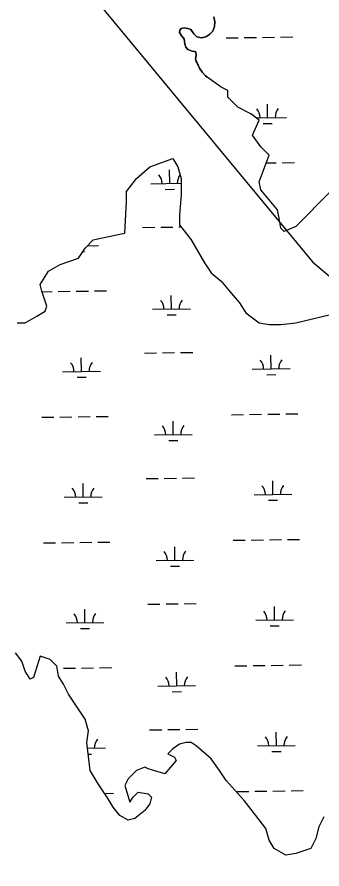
# Model space of a CAD drawing. Extents: x 3767014 to 3805179, y 361544 to 387384.
# Drawn here: x 3775749 to 3776556, y 368930 to 371186 of the extents above; entities that cross this region are included whole.
import ezdxf

# ---------------------------------------------------------------- set-up
doc = ezdxf.new("R2010")
doc.units = 0
for name, color, linetype in [('V-TOPO-SHOR', 7, 'Continuous'), ('V-UTIL-LINE', 7, 'Continuous'), ('V-WETL-SWMP', 7, 'Continuous')]:
    doc.layers.add(name, color=color, linetype=linetype)

msp = doc.modelspace()

# ---------------------------------------------------------------- linework, layer by layer
at = {"layer": 'V-TOPO-SHOR'}
for p, q in [((3776252.38, 371026.895), (3776249.946, 371029.038)), ((3776289.25, 371000.788), (3776252.38, 371026.895)), ((3776306.811, 370992.002), (3776289.25, 371000.788)), ((3776306.811, 370974.43), (3776306.811, 370992.002)), ((3776333.153, 370948.072), (3776306.811, 370974.43)), ((3776368.276, 370930.5), (3776333.153, 370948.072)), ((3776390.228, 370912.928), (3776368.276, 370930.5)), ((3776372.667, 370873.392), (3776390.228, 370912.928)), ((3776394.618, 370842.641), (3776372.667, 370873.392)), ((3776416.57, 370820.676), (3776394.618, 370842.641)), ((3776390.228, 370750.388), (3776416.57, 370820.676)), ((3776394.618, 370728.423), (3776390.228, 370750.388)), ((3776438.522, 370675.708), (3776394.618, 370728.423)), ((3776579.013, 370724.03), (3776486.816, 370631.778)), ((3776442.912, 370653.743), (3776438.522, 370675.708)), ((3776447.302, 370627.385), (3776442.912, 370653.743)), ((3776486.816, 370631.778), (3776456.083, 370618.599)), ((3776456.083, 370618.599), (3776447.302, 370627.385))]:
    msp.add_line(p, q, dxfattribs=at)
for points in [[(3776270.133, 371187.127), (3776272.693, 371173.395), (3776272.144, 371161.269), (3776267.288, 371149.2), (3776259.751, 371141.471), (3776249.083, 371133.785), (3776237.307, 371131.198), (3776225.218, 371134.487), (3776217.104, 371142.421), (3776209.416, 371153.089), (3776201.629, 371156.323), (3776191.471, 371157.63), (3776184.01, 371155.77), (3776180.432, 371151.512), (3776179.177, 371145.266), (3776185.315, 371135.794), (3776191.483, 371128.669), (3776192.554, 371120.825), (3776193.265, 371115.339), (3776195.887, 371106.303), (3776200.902, 371100.757), (3776212.977, 371096.294), (3776219.619, 371095.424), (3776222.332, 371093.431), (3776223.002, 371084.811), (3776221.304, 371074.659)], [(3776224.462, 371066.267), (3776221.304, 371074.659), (3776232.339, 371050.64), (3776239.636, 371039.976), (3776246.964, 371031.663), (3776252.38, 371026.895)], [(3775749.237, 370376.986), (3775771.189, 370376.986), (3775801.921, 370394.558), (3775823.873, 370407.736), (3775828.263, 370420.915), (3775815.092, 370460.452), (3775810.702, 370478.024), (3775832.654, 370513.168), (3775863.386, 370530.74), (3775911.68, 370548.312), (3775929.241, 370574.67), (3775951.193, 370596.635), (3776012.658, 370609.814), (3776034.61, 370614.207), (3776039, 370697.673), (3776039, 370724.031), (3776065.342, 370759.175), (3776100.465, 370789.926), (3776161.93, 370811.891)], [(3776161.93, 370811.891), (3776175.101, 370789.926), (3776183.881, 370759.175), (3776183.881, 370715.245), (3776179.491, 370662.529), (3776179.491, 370636.171), (3776210.223, 370596.635), (3776245.346, 370535.133), (3776262.908, 370508.775), (3776289.25, 370486.81), (3776311.201, 370460.452), (3776337.543, 370429.701), (3776355.105, 370403.344), (3776390.228, 370376.986), (3776416.57, 370372.593), (3776447.302, 370372.593), (3776486.815, 370376.986), (3776579.013, 370398.951)], [(3776021.438, 369072.27), (3776003.876, 369094.235), (3775990.705, 369116.2), (3775964.363, 369155.737), (3775942.411, 369190.881), (3775933.631, 369265.561), (3775938.021, 369296.312), (3775929.24, 369327.063), (3775885.337, 369392.958), (3775872.166, 369419.316), (3775858.995, 369441.28), (3775854.604, 369467.638), (3775837.043, 369485.21), (3775810.701, 369493.996), (3775793.14, 369436.887), (3775784.359, 369432.494), (3775771.188, 369454.459), (3775762.407, 369480.817), (3775744.846, 369502.782)], [(3776561.45, 369067.877), (3776548.279, 369041.519), (3776539.499, 369010.768), (3776526.328, 368984.411), (3776486.814, 368971.232), (3776460.472, 368966.839), (3776429.74, 368984.411), (3776416.569, 369006.375), (3776407.788, 369037.126), (3776381.446, 369072.27), (3776350.714, 369111.807), (3776302.42, 369164.523), (3776284.858, 369190.881), (3776262.907, 369221.631), (3776223.394, 369256.775), (3776210.223, 369265.561), (3776197.051, 369265.561), (3776179.49, 369261.168), (3776161.929, 369247.989), (3776148.758, 369234.81), (3776166.319, 369226.024)], [(3776166.319, 369226.024), (3776170.709, 369217.238), (3776139.977, 369182.095), (3776096.073, 369195.274), (3776087.293, 369199.667), (3776065.341, 369190.881), (3776043.389, 369168.916), (3776034.609, 369151.344), (3776047.78, 369107.414), (3776056.56, 369120.593), (3776069.731, 369133.772), (3776096.073, 369129.379), (3776104.854, 369120.593), (3776100.464, 369103.021), (3776087.293, 369085.449), (3776060.951, 369063.484), (3776043.389, 369059.091), (3776021.438, 369072.27)]]:
    msp.add_lwpolyline(points, dxfattribs=at)
at = {"layer": 'V-UTIL-LINE'}
msp.add_lwpolyline([(3771136.438, 375516.325), (3774164.596, 373399.524), (3776531.113, 370538.278), (3779861.29, 367718.237), (3780676.364, 367096.276)], dxfattribs=at)
at = {"layer": 'V-WETL-SWMP'}
for p, q in [((3776302.667, 371131.254), (3776334.664, 371131.698)), ((3776350.662, 371131.921), (3776382.659, 371132.365)), ((3776398.657, 371132.587), (3776430.654, 371133.032)), ((3776446.653, 371133.254), (3776478.65, 371133.699)), ((3776412.453, 370920.154), (3776411.953, 370956.151)), ((3776381.733, 370919.728), (3776462.449, 370920.849)), ((3776400.669, 370904.558), (3776424.667, 370904.892)), ((3776408.829, 370800.022), (3776435.275, 370800.389)), ((3776451.274, 370800.611), (3776483.271, 370801.056)), ((3776153.414, 370745.726), (3776152.914, 370781.722)), ((3776103.419, 370745.031), (3776183.881, 370746.149)), ((3776141.629, 370730.13), (3776165.627, 370730.463)), ((3776081.616, 370629.285), (3776113.613, 370629.73)), ((3776129.612, 370629.952), (3776161.609, 370630.396)), ((3776177.607, 370630.619), (3776183.741, 370630.704)), ((3775922.941, 370565.214), (3775927.426, 370565.276)), ((3775935.387, 370580.819), (3775965.208, 370581.234)), ((3775815.552, 370459.072), (3775842.044, 370459.44)), ((3775858.043, 370459.662), (3775890.04, 370460.107)), ((3775906.038, 370460.329), (3775938.035, 370460.774)), ((3775954.033, 370460.996), (3775986.03, 370461.44)), ((3776158.035, 370413.083), (3776157.535, 370449.079)), ((3776108.039, 370412.388), (3776208.03, 370413.777)), ((3776146.25, 370397.487), (3776170.248, 370397.82)), ((3776086.237, 370296.642), (3776118.234, 370297.087)), ((3776134.232, 370297.309), (3776166.229, 370297.754)), ((3776182.228, 370297.976), (3776214.225, 370298.42)), ((3776421.694, 370254.868), (3776421.194, 370290.864)), ((3775919.834, 370247.896), (3775919.334, 370283.893)), ((3775869.839, 370247.202), (3775969.829, 370248.591)), ((3776371.699, 370254.173), (3776471.689, 370255.562)), ((3775908.05, 370232.3), (3775932.047, 370232.633)), ((3776409.909, 370239.272), (3776433.907, 370239.605)), ((3776316.528, 370133.324), (3776348.525, 370133.769)), ((3776364.523, 370133.991), (3776396.52, 370134.435)), ((3776412.518, 370134.658), (3776444.515, 370135.102)), ((3776460.514, 370135.324), (3776492.511, 370135.769)), ((3775814.668, 370126.353), (3775846.665, 370126.797)), ((3775862.664, 370127.02), (3775894.66, 370127.464)), ((3775910.659, 370127.686), (3775942.656, 370128.131)), ((3775958.654, 370128.353), (3775990.651, 370128.797)), ((3776162.655, 370080.44), (3776162.155, 370116.436)), ((3776112.66, 370079.745), (3776212.651, 370081.134)), ((3776150.871, 370064.844), (3776174.869, 370065.177)), ((3776090.858, 369963.999), (3776122.855, 369964.444)), ((3776138.853, 369964.666), (3776170.85, 369965.111)), ((3776186.849, 369965.333), (3776218.846, 369965.777)), ((3776426.314, 369922.225), (3776425.814, 369958.221)), ((3775924.455, 369915.253), (3775923.955, 369951.25)), ((3775874.46, 369914.559), (3775974.45, 369915.948)), ((3776376.319, 369921.53), (3776476.31, 369922.919)), ((3776414.53, 369906.629), (3776438.528, 369906.962)), ((3775912.67, 369899.657), (3775936.668, 369899.991)), ((3775819.289, 369793.71), (3775851.286, 369794.154)), ((3775867.284, 369794.377), (3775899.281, 369794.821)), ((3775915.28, 369795.043), (3775947.277, 369795.488)), ((3775963.275, 369795.71), (3775995.272, 369796.155)), ((3776321.149, 369800.681), (3776353.145, 369801.126)), ((3776369.144, 369801.348), (3776401.141, 369801.793)), ((3776417.139, 369802.015), (3776449.136, 369802.459)), ((3776465.135, 369802.682), (3776497.132, 369803.126)), ((3776167.276, 369747.797), (3776166.776, 369783.794)), ((3776117.281, 369747.103), (3776217.271, 369748.491)), ((3776155.492, 369732.201), (3776179.489, 369732.534)), ((3775929.076, 369582.61), (3775928.576, 369618.607)), ((3776095.479, 369631.357), (3776127.476, 369631.801)), ((3776143.474, 369632.023), (3776175.471, 369632.468)), ((3776191.469, 369632.69), (3776223.466, 369633.134)), ((3776430.935, 369589.582), (3776430.435, 369625.578)), ((3775879.081, 369581.916), (3775979.071, 369583.305)), ((3776380.94, 369588.887), (3776480.93, 369590.276)), ((3776419.151, 369573.986), (3776443.148, 369574.319)), ((3775917.291, 369567.014), (3775941.289, 369567.348)), ((3775855.625, 369461.508), (3775855.907, 369461.511)), ((3775871.905, 369461.734), (3775903.902, 369462.178)), ((3775919.901, 369462.4), (3775951.897, 369462.845)), ((3775967.896, 369463.067), (3775999.893, 369463.512)), ((3776325.769, 369468.038), (3776357.766, 369468.483)), ((3776373.765, 369468.705), (3776405.762, 369469.15)), ((3776421.76, 369469.372), (3776453.757, 369469.816)), ((3776469.755, 369470.039), (3776501.752, 369470.483)), ((3776171.897, 369415.154), (3776171.397, 369451.151)), ((3776121.902, 369414.46), (3776221.892, 369415.849)), ((3776160.113, 369399.558), (3776184.11, 369399.891)), ((3776100.1, 369298.714), (3776132.096, 369299.158)), ((3776148.095, 369299.38), (3776180.092, 369299.825)), ((3776196.09, 369300.047), (3776228.087, 369300.492)), ((3776435.556, 369256.939), (3776435.056, 369292.936)), ((3776385.561, 369256.245), (3776485.551, 369257.634)), ((3775935.461, 369249.992), (3775983.692, 369250.662)), ((3775937.273, 369234.585), (3775945.91, 369234.705)), ((3776423.772, 369241.343), (3776447.769, 369241.676)), ((3775981.148, 369130.544), (3776004.514, 369130.869)), ((3776330.39, 369135.396), (3776362.387, 369135.84)), ((3776378.386, 369136.062), (3776410.382, 369136.507)), ((3776426.381, 369136.729), (3776458.378, 369137.173)), ((3776474.376, 369137.396), (3776506.373, 369137.84))]:
    msp.add_line(p, q, dxfattribs=at)
for points in [[(3776579.013, 370724.03), (3776486.816, 370631.778), (3776456.083, 370618.599), (3776447.302, 370627.385), (3776442.912, 370653.743), (3776438.522, 370675.708), (3776394.618, 370728.423), (3776390.228, 370750.388), (3776416.57, 370820.676), (3776394.618, 370842.641), (3776372.667, 370873.392), (3776390.228, 370912.928), (3776368.276, 370930.5), (3776333.153, 370948.072), (3776306.811, 370974.43), (3776306.811, 370992.002), (3776289.25, 371000.788), (3776252.38, 371026.895), (3776246.963, 371031.663), (3776239.636, 371039.977), (3776232.339, 371050.64), (3776224.708, 371065.613), (3776221.304, 371074.659), (3776223.002, 371084.812), (3776222.332, 371093.431), (3776219.619, 371095.424), (3776212.977, 371096.294), (3776200.903, 371100.757), (3776195.887, 371106.302), (3776193.266, 371115.338), (3776191.484, 371128.668), (3776185.315, 371135.794), (3776179.177, 371145.267), (3776180.433, 371151.513), (3776184.011, 371155.771), (3776191.472, 371157.63), (3776201.63, 371156.323), (3776209.415, 371153.09), (3776217.103, 371142.422), (3776225.218, 371134.488), (3776237.308, 371131.199), (3776249.083, 371133.784), (3776259.751, 371141.472), (3776267.288, 371149.201), (3776272.143, 371161.27), (3776272.693, 371173.396), (3776270.133, 371187.128)], [(3775749.237, 370376.986), (3775771.189, 370376.986), (3775801.921, 370394.558), (3775823.873, 370407.736), (3775828.263, 370420.915), (3775815.092, 370460.452), (3775810.702, 370478.024), (3775832.654, 370513.168), (3775863.386, 370530.74), (3775911.68, 370548.312), (3775929.241, 370574.67), (3775951.193, 370596.635), (3776012.658, 370609.814), (3776034.61, 370614.207), (3776039, 370697.673), (3776039, 370724.031), (3776065.342, 370759.175), (3776100.465, 370789.926), (3776161.93, 370811.891), (3776175.101, 370789.926), (3776183.881, 370759.175), (3776183.881, 370715.245), (3776179.491, 370662.529), (3776179.491, 370636.171), (3776210.223, 370596.635), (3776245.346, 370535.133), (3776262.908, 370508.775), (3776289.25, 370486.81), (3776311.201, 370460.452), (3776337.543, 370429.701), (3776355.105, 370403.344), (3776390.228, 370376.986), (3776416.57, 370372.593), (3776447.302, 370372.593), (3776486.815, 370376.986), (3776579.013, 370398.951)], [(3776166.319, 369226.024), (3776170.709, 369217.238), (3776139.977, 369182.095), (3776096.073, 369195.274), (3776087.293, 369199.667), (3776065.341, 369190.881), (3776043.389, 369168.916), (3776034.609, 369151.344), (3776047.78, 369107.414), (3776056.56, 369120.593), (3776069.731, 369133.772), (3776096.073, 369129.379), (3776104.854, 369120.593), (3776100.464, 369103.021), (3776087.293, 369085.449), (3776060.951, 369063.484), (3776043.389, 369059.091), (3776021.438, 369072.27), (3776003.876, 369094.235), (3775990.705, 369116.2), (3775964.363, 369155.737), (3775942.411, 369190.881), (3775933.631, 369265.561), (3775938.021, 369296.312), (3775929.24, 369327.063), (3775885.337, 369392.958), (3775872.166, 369419.316), (3775858.995, 369441.28), (3775854.604, 369467.638), (3775837.043, 369485.21), (3775810.701, 369493.996), (3775793.14, 369436.887), (3775784.359, 369432.494), (3775771.188, 369454.459), (3775762.407, 369480.817), (3775744.846, 369502.782)], [(3776561.45, 369067.877), (3776548.279, 369041.519), (3776539.499, 369010.768), (3776526.328, 368984.411), (3776486.814, 368971.232), (3776460.472, 368966.839), (3776429.74, 368984.411), (3776416.569, 369006.375), (3776407.788, 369037.126), (3776381.446, 369072.27), (3776350.714, 369111.807), (3776302.42, 369164.523), (3776284.858, 369190.881), (3776262.907, 369221.631), (3776223.394, 369256.775), (3776210.223, 369265.561), (3776197.051, 369265.561), (3776179.49, 369261.168), (3776161.929, 369247.989), (3776148.758, 369234.81), (3776166.319, 369226.024)]]:
    msp.add_lwpolyline(points, dxfattribs=at)
for centre, start, end in [((3776357.209, 370919.862), 0.024037, 41.567696), ((3776467.684, 370921.397), 140.024034, 181.567692), ((3776098.17, 370745.433), 0.024037, 41.567696), ((3776208.645, 370746.968), 141.421439, 181.567693), ((3776102.79, 370412.79), 0.024037, 41.567696), ((3776213.266, 370414.325), 140.024034, 181.567693), ((3775864.59, 370247.604), 0.024037, 41.567696), ((3775975.065, 370249.138), 140.024034, 181.567693), ((3776366.449, 370254.575), 0.024037, 41.567696), ((3776476.925, 370256.11), 140.024034, 181.567693), ((3776107.411, 370080.147), 0.024037, 41.567696), ((3776217.886, 370081.682), 140.024034, 181.567693), ((3775869.211, 369914.961), 0.024037, 41.567696), ((3775979.686, 369916.495), 140.024034, 181.567693), ((3776371.07, 369921.932), 0.024037, 41.567696), ((3776481.546, 369923.467), 140.024034, 181.567693), ((3776222.507, 369749.039), 140.024034, 181.567693), ((3776112.032, 369747.504), 0.024037, 41.567696), ((3776486.166, 369590.824), 140.024034, 181.567693), ((3775873.832, 369582.318), 0.024037, 41.567696), ((3775984.307, 369583.853), 140.024034, 181.567693), ((3776375.691, 369589.289), 0.024037, 41.567696), ((3776116.653, 369414.862), 0.024037, 41.567696), ((3776227.128, 369416.396), 140.024034, 181.567693), ((3776380.312, 369256.646), 0.024037, 41.567696), ((3776490.787, 369258.181), 140.024034, 181.567693), ((3775988.928, 369251.21), 140.024034, 181.567693)]:
    msp.add_arc(centre, 35.246, start, end, dxfattribs=at)

doc.saveas('drawing.dxf')
